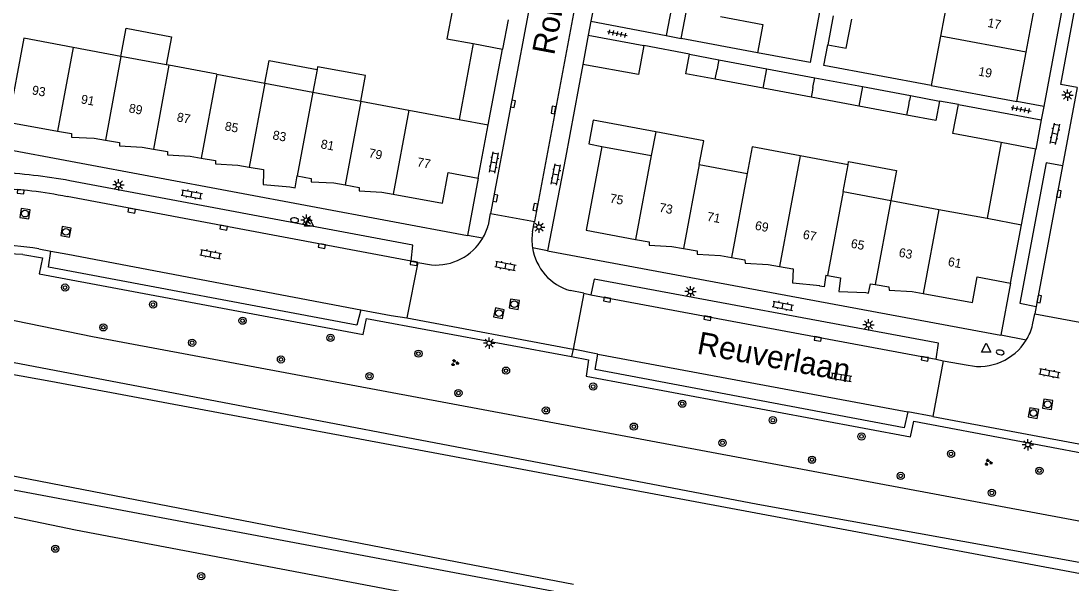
# Model space of a CAD drawing. Extents: x 124000 to 128010, y 398999 to 403000.
# Drawn here: x 126697.3 to 126813.5, y 399560.1 to 399622.4 of the extents above; entities that cross this region are included whole.
import ezdxf

# ---------------------------------------------------------------- set-up
doc = ezdxf.new("R2010")
doc.units = 0
for name, color, linetype in [('gg-afsc-erfafscheiding', 7, 'Continuous'), ('gg-afsc-muur', 7, 'Continuous'), ('gg-anno-huisnummerreeks BGT', 7, 'Continuous'), ('gg-anno-openbare ruimte label', 7, 'Continuous'), ('gg-bbg-bijgebouw', 7, 'Continuous'), ('gg-bbg-gedigitaliseerde bebouwing', 7, 'Continuous'), ('gg-bbg-gedigitaliseerde bijgebouw', 7, 'Continuous'), ('gg-bbg-hoofdgebouw', 7, 'Continuous'), ('gg-bbg-luifel en loopbrug', 7, 'Continuous'), ('gg-bbg-tussenscheiding', 7, 'Continuous'), ('gg-knt-BGT kruinlijn', 7, 'Continuous'), ('gg-knt-verharding', 7, 'Continuous'), ('gg-knt-verharding nz', 7, 'Continuous'), ('gg-kntw-beschoeiing', 7, 'Continuous'), ('gt-grn-groengrens', 7, 'Continuous'), ('gt-grn-weggrens', 7, 'Continuous'), ('gt-symb-boom', 7, 'Continuous'), ('gt-symb-brandkraan', 7, 'Continuous'), ('gt-symb-groenvak', 7, 'Continuous'), ('gt-symb-klinker verharding', 7, 'Continuous'), ('gt-symb-kolk', 7, 'Continuous'), ('gt-symb-lichtmast', 7, 'Continuous'), ('gt-symb-rioolschacht', 7, 'Continuous'), ('gt-symb-tegel verharding', 7, 'Continuous'), ('gt-symb-waterafsluiter', 7, 'Continuous')]:
    doc.layers.add(name, color=color, linetype=linetype)

# ---------------------------------------------------------------- blocks, each defined once
blk = doc.blocks.new('gt0-KOLK')
at = {"layer": 'gt-symb-kolk'}
blk.add_lwpolyline([(0, 0), (0.38, 0), (0.38, 0.4), (-0.38, 0.4), (-0.38, 0), (0, 0)], dxfattribs=at)
blk = doc.blocks.new('gt0-KL1')
at = {"layer": 'gt-symb-klinker verharding'}
for p, q in [((-1.15, 0.3), (1.15, 0.3)), ((-1, -0.3), (-1, 0.3)), ((-0.5, 0.3), (-0.5, 0.45)), ((0, -0.3), (0, 0.3)), ((0.5, 0.3), (0.5, 0.45)), ((1, -0.3), (1, 0.3)), ((-1.15, -0.3), (1.15, -0.3)), ((-0.5, -0.45), (-0.5, -0.3)), ((0.5, -0.45), (0.5, -0.3))]:
    blk.add_line(p, q, dxfattribs=at)
blk = doc.blocks.new('gt0-TEG1')
at = {"layer": 'gt-symb-tegel verharding'}
for p, q in [((-1.12, 0), (1.12, 0)), ((-0.9, -0.25), (-0.9, 0.25)), ((-0.45, -0.25), (-0.45, 0.25)), ((0, -0.25), (0, 0.25)), ((0.45, -0.25), (0.45, 0.25)), ((0.9, -0.25), (0.9, 0.25))]:
    blk.add_line(p, q, dxfattribs=at)
blk = doc.blocks.new('gt0-LMAST')
at = {"layer": 'gt-symb-lichtmast'}
for p, q in [((-0.18, 0.17), (-0.45, 0.44)), ((-0.01, 0.25), (-0.01, 0.62)), ((0.17, 0.17), (0.44, 0.44)), ((-0.26, 0), (-0.63, 0)), ((-0.18, -0.18), (-0.45, -0.45)), ((-0.01, -0.25), (-0.01, -0.63)), ((0.44, -0.45), (0.17, -0.18)), ((0.24, 0), (0.62, 0))]:
    blk.add_line(p, q, dxfattribs=at)
blk.add_circle((-0.01, 0), 0.25, dxfattribs=at)
blk = doc.blocks.new('gt0-WAFSL')
at = {"layer": 'gt-symb-waterafsluiter'}
for p, q in [((-0.5, -0.33), (0, 0.67)), ((0, 0.67), (0.5, -0.33)), ((0.5, -0.33), (-0.5, -0.33))]:
    blk.add_line(p, q, dxfattribs=at)
blk = doc.blocks.new('gt0-BR')
at = {"layer": 'gt-symb-brandkraan'}
for centre, radius, start, end in [((-0.24, 0), 0.206, 107.5669, 252.4331), ((0.6, -2.66), 3, 106.892, 107.5669), ((0, -0.69), 0.938, 73.108, 106.892), ((-0.6, -2.66), 3, 72.4331, 73.108), ((0.24, 0), 0.206, 287.567, 72.4331), ((0.6, 2.66), 3, 252.4331, 253.108), ((0, 0.69), 0.938, 253.108, 286.8921), ((-0.6, 2.66), 3, 286.8921, 287.567)]:
    blk.add_arc(centre, radius, start, end, dxfattribs=at)
blk = doc.blocks.new('gt0-BOOM')
at = {"layer": 'gt-symb-boom'}
for radius in [0.4, 0.2]:
    blk.add_circle((0, 0), radius, dxfattribs=at)
blk = doc.blocks.new('gt0-RS')
at = {"layer": 'gt-symb-rioolschacht'}
blk.add_lwpolyline([(-0.5, -0.5), (0.5, -0.5), (0.5, 0.5), (-0.5, 0.5)], close=True, dxfattribs=at)
blk.add_circle((0, 0), 0.375, dxfattribs=at)
blk = doc.blocks.new('gt0-GRVAK')
at = {"layer": 'gt-symb-groenvak'}
for p, q in [((-0.11, 0.19), (-0.23, 0.24)), ((-0.18, 0.15), (0.09, 0.15)), ((-0.09, 0.21), (-0.16, 0.32)), ((-0.05, 0.21), (-0.05, 0.39)), ((0, 0.21), (0.06, 0.32)), ((0.01, 0.19), (0.13, 0.24)), ((0.26, -0.05), (0.2, 0.06)), ((0.3, -0.05), (0.3, 0.13)), ((0.35, -0.05), (0.41, 0.06)), ((-0.25, -0.23), (-0.36, -0.18)), ((-0.32, -0.26), (-0.05, -0.26)), ((-0.23, -0.21), (-0.29, -0.1)), ((-0.18, -0.2), (-0.18, -0.02)), ((-0.14, -0.21), (-0.07, -0.1)), ((-0.12, -0.23), (0, -0.18)), ((0.24, -0.07), (0.12, -0.02)), ((0.17, -0.11), (0.44, -0.11)), ((0.37, -0.07), (0.49, -0.02))]:
    blk.add_line(p, q, dxfattribs=at)

msp = doc.modelspace()

# ---------------------------------------------------------------- linework, layer by layer
at = {"layer": 'gg-afsc-erfafscheiding'}
for p, q in [((126771.3, 399618.68), (126766.23, 399619.66)), ((126801.06, 399613.14), (126798.96, 399613.51))]:
    msp.add_line(p, q, dxfattribs=at)
msp.add_lwpolyline([(126786.28, 399626.61), (126784.63, 399617.77), (126778.82, 399618.86)], dxfattribs=at)
at = {"layer": 'gg-afsc-muur'}
msp.add_line((126759.49, 399617.57), (126757.55, 399607.22), dxfattribs=at)
msp.add_lwpolyline([(126798.05, 399615.22), (126786.16, 399617.44), (126786.59, 399619.74)], dxfattribs=at)
at = {"layer": 'gg-bbg-bijgebouw'}
for p, q in [((126751.2, 399622.49), (126750.59, 399619.25)), ((126760.09, 399620.8), (126759.49, 399617.57)), ((126760.09, 399620.8), (126766.23, 399619.66)), ((126747.35, 399619.86), (126750.59, 399619.25)), ((126771.3, 399618.68), (126774.55, 399618.07)), ((126774.55, 399618.07), (126779.85, 399617.08)), ((126779.85, 399617.08), (126785.15, 399616.09)), ((126785.15, 399616.09), (126790.45, 399615.1)), ((126790.45, 399615.1), (126795.75, 399614.11)), ((126795.75, 399614.11), (126798.96, 399613.51)), ((126801.06, 399613.14), (126810.23, 399611.41)), ((126810.23, 399611.41), (126809.62, 399608.18)), ((126809.62, 399608.18), (126805.8, 399608.9))]:
    msp.add_line(p, q, dxfattribs=at)
for points in [[(126745.05, 399623.64), (126744.44, 399620.41), (126747.35, 399619.86)], [(126766.23, 399619.66), (126765.63, 399616.43), (126759.49, 399617.57)], [(126774.14, 399615.91), (126770.9, 399616.52), (126771.3, 399618.68)], [(126798.96, 399613.51), (126798.56, 399611.34), (126795.35, 399611.94)], [(126805.8, 399608.9), (126800.45, 399609.91), (126801.06, 399613.14)]]:
    msp.add_lwpolyline(points, dxfattribs=at)
at = {"layer": 'gg-bbg-gedigitaliseerde bebouwing'}
for p, q in [((126800.06, 399626), (126799.07, 399620.69)), ((126703.05, 399619.45), (126697.62, 399620.46)), ((126778.82, 399618.86), (126770.38, 399620.44)), ((126799.07, 399620.69), (126798.05, 399615.22)), ((126708.36, 399618.45), (126703.05, 399619.45)), ((126713.38, 399617.52), (126708.36, 399618.45)), ((126713.67, 399617.46), (126713.38, 399617.52)), ((126718.98, 399616.47), (126713.67, 399617.46)), ((126718.98, 399616.47), (126724.28, 399615.48)), ((126724.28, 399615.48), (126729.59, 399614.49)), ((126729.59, 399614.49), (126734.9, 399613.5)), ((126734.9, 399613.5), (126740.21, 399612.51)), ((126740.21, 399612.51), (126745.78, 399611.47)), ((126745.78, 399611.47), (126749, 399610.87)), ((126767.55, 399610.1), (126767.05, 399607.46)), ((126761.59, 399608.48), (126767.05, 399607.46)), ((126788.84, 399606.44), (126783.53, 399607.43)), ((126772.36, 399606.46), (126777.67, 399605.47)), ((126788.29, 399603.49), (126788.84, 399606.44)), ((126788.29, 399603.49), (126793.59, 399602.5)), ((126793.59, 399602.5), (126798.9, 399601.51)), ((126798.9, 399601.51), (126804.23, 399600.52)), ((126804.23, 399600.52), (126808.03, 399599.81))]:
    msp.add_line(p, q, dxfattribs=at)
for points in [[(126774.71, 399622.88), (126779.41, 399621.99), (126778.82, 399618.86)], [(126772.36, 399606.46), (126772.86, 399609.1), (126767.55, 399610.1)], [(126783.53, 399607.43), (126778.22, 399608.42), (126777.67, 399605.47)]]:
    msp.add_lwpolyline(points, dxfattribs=at)
at = {"layer": 'gg-bbg-gedigitaliseerde bijgebouw'}
for p, q in [((126787.18, 399622.93), (126786.59, 399619.74)), ((126779.44, 399614.92), (126774.14, 399615.91)), ((126784.75, 399613.93), (126779.44, 399614.92)), ((126790.05, 399612.93), (126784.75, 399613.93)), ((126795.35, 399611.94), (126790.05, 399612.93))]:
    msp.add_line(p, q, dxfattribs=at)
msp.add_lwpolyline([(126786.59, 399619.74), (126788.65, 399619.35), (126789.25, 399622.56)], dxfattribs=at)
at = {"layer": 'gg-bbg-hoofdgebouw'}
for p, q in [((126808.55, 399618.92), (126809.54, 399624.22)), ((126807.53, 399613.45), (126808.55, 399618.92)), ((126798.05, 399615.22), (126807.53, 399613.45)), ((126747.9, 399604.96), (126749, 399610.87)), ((126738.49, 399603.21), (126743.95, 399602.2)), ((126806.83, 399593.33), (126808.03, 399599.81)), ((126781.25, 399595.19), (126782.73, 399594.92)), ((126786.39, 399594.22), (126786.55, 399594.2)), ((126786.55, 399594.2), (126788.01, 399593.94)), ((126803.14, 399594.02), (126806.83, 399593.33)), ((126791.33, 399593.28), (126791.86, 399593.19))]:
    msp.add_line(p, q, dxfattribs=at)
for points in [[(126770.38, 399620.44), (126770.96, 399623.5), (126769.28, 399623.81)], [(126697.62, 399620.46), (126695.87, 399611.18), (126701.33, 399610.18)], [(126701.33, 399610.18), (126702.88, 399609.9), (126702.88, 399609.52), (126705.4, 399609.38), (126706.64, 399609.17)], [(126706.64, 399609.17), (126708.19, 399608.91), (126708.2, 399608.54), (126710.71, 399608.4), (126711.95, 399608.18)], [(126711.95, 399608.18), (126713.5, 399607.92), (126713.5, 399607.54), (126716.03, 399607.4), (126717.25, 399607.19)], [(126761.59, 399608.48), (126759.85, 399599.2), (126765.33, 399598.18)], [(126717.25, 399607.19), (126718.81, 399606.91), (126718.81, 399606.54), (126721.31, 399606.41), (126722.56, 399606.19)], [(126722.56, 399606.19), (126724.12, 399605.93), (126724.12, 399605.56)], [(126724.12, 399605.56), (126724.09, 399604.26), (126727.05, 399604), (126727.63, 399603.9), (126727.87, 399605.21)], [(126727.87, 399605.21), (126729.42, 399604.94), (126729.43, 399604.56), (126731.93, 399604.43), (126733.18, 399604.21)], [(126743.95, 399602.2), (126744.58, 399605.58), (126747.9, 399604.96)], [(126733.18, 399604.21), (126734.73, 399603.94), (126734.74, 399603.56), (126737.25, 399603.43), (126738.49, 399603.21)], [(126765.33, 399598.18), (126766.82, 399597.91), (126766.84, 399597.54), (126769.35, 399597.4), (126770.63, 399597.18)], [(126770.63, 399597.18), (126772.14, 399596.91), (126772.15, 399596.55), (126774.71, 399596.4), (126775.94, 399596.18)], [(126775.94, 399596.18), (126777.43, 399595.92), (126777.47, 399595.54), (126779.99, 399595.41), (126781.25, 399595.19)], [(126786.39, 399594.22), (126786.2, 399592.92), (126785.69, 399592.99), (126785.71, 399593.06), (126782.74, 399593.34), (126782.82, 399594.9), (126782.73, 399594.92)], [(126797.17, 399592.19), (126802.61, 399591.19), (126803.14, 399594.02)], [(126788.01, 399593.94), (126787.82, 399592.41), (126790.8, 399592.31), (126791.11, 399592.24), (126791.33, 399593.28)], [(126791.86, 399593.19), (126793.37, 399592.93), (126793.4, 399592.56), (126795.92, 399592.42), (126797.17, 399592.19)]]:
    msp.add_lwpolyline(points, dxfattribs=at)
at = {"layer": 'gg-bbg-luifel en loopbrug'}
for p, q in [((126769.28, 399623.81), (126768.72, 399620.76)), ((126768.72, 399620.76), (126770.38, 399620.44)), ((126747.35, 399619.86), (126745.78, 399611.47)), ((126749, 399610.87), (126750.59, 399619.25)), ((126730.06, 399617.01), (126729.59, 399614.49)), ((126805.8, 399608.9), (126804.23, 399600.52)), ((126808.03, 399599.81), (126809.62, 399608.18))]:
    msp.add_line(p, q, dxfattribs=at)
for points in [[(126708.36, 399618.45), (126708.94, 399621.57), (126713.96, 399620.63), (126713.38, 399617.52)], [(126724.28, 399615.48), (126724.75, 399618), (126730.06, 399617.01)], [(126734.9, 399613.5), (126735.43, 399616.32), (126730.12, 399617.31), (126730.06, 399617.01)], [(126767.55, 399610.1), (126760.62, 399611.39), (126760.13, 399608.75), (126761.59, 399608.48)], [(126788.84, 399606.44), (126788.9, 399606.82), (126794.21, 399605.82), (126793.59, 399602.5)]]:
    msp.add_lwpolyline(points, dxfattribs=at)
at = {"layer": 'gg-bbg-tussenscheiding'}
for p, q in [((126808.55, 399618.92), (126799.07, 399620.69)), ((126703.05, 399619.45), (126701.33, 399610.18)), ((126708.36, 399618.45), (126706.64, 399609.17)), ((126713.67, 399617.46), (126711.95, 399608.18)), ((126774.44, 399617.53), (126774.34, 399616.99)), ((126774.55, 399618.07), (126774.44, 399617.53)), ((126718.98, 399616.47), (126717.25, 399607.19)), ((126774.14, 399615.91), (126774.34, 399616.99)), ((126779.44, 399614.92), (126779.85, 399617.08)), ((126784.95, 399615.01), (126785.15, 399616.09)), ((126724.28, 399615.48), (126722.56, 399606.19)), ((126784.95, 399615.01), (126784.85, 399614.47)), ((126790.45, 399615.1), (126790.05, 399612.93)), ((126729.59, 399614.49), (126727.87, 399605.21)), ((126784.85, 399614.47), (126784.75, 399613.93)), ((126795.75, 399614.11), (126795.65, 399613.57)), ((126734.9, 399613.5), (126733.18, 399604.21)), ((126795.35, 399611.94), (126795.55, 399613.03)), ((126795.55, 399613.03), (126795.65, 399613.57)), ((126740.21, 399612.51), (126738.49, 399603.21)), ((126767.05, 399607.46), (126765.33, 399598.18)), ((126783.53, 399607.43), (126781.25, 399595.19)), ((126772.36, 399606.46), (126770.63, 399597.18)), ((126777.67, 399605.47), (126775.94, 399596.18)), ((126788.29, 399603.49), (126786.55, 399594.2)), ((126793.59, 399602.5), (126791.86, 399593.19)), ((126798.9, 399601.51), (126797.17, 399592.19))]:
    msp.add_line(p, q, dxfattribs=at)
at = {"layer": 'gg-knt-BGT kruinlijn'}
for points in [[(127000, 399532.28), (126705.21, 399587.39), (126693.83, 399589.72), (126689.66, 399589.52), (126684.97, 399588.25), (126682.31, 399588.78)], [(126787.18, 399550.09), (126703.34, 399565.97), (126686.79, 399569.41), (126682.26, 399572.05), (126679.17, 399572.08)]]:
    msp.add_lwpolyline(points, dxfattribs=at)
at = {"layer": 'gg-knt-verharding'}
for p, q in [((126770.38, 399675.79), (126760.38, 399622.34)), ((126820.46, 399666.3), (126810.51, 399612.89)), ((126757.94, 399647.15), (126749.28, 399601.05)), ((126762.77, 399646.23), (126754.13, 399600.17)), ((126760.38, 399622.34), (126760.09, 399620.8)), ((126760.38, 399622.34), (126768.72, 399620.76)), ((126814.19, 399615.02), (126812.56, 399606.32)), ((126810.51, 399612.89), (126807.53, 399613.45)), ((126810.51, 399612.89), (126810.23, 399611.41)), ((126691.87, 399608.89), (126746.72, 399598.62)), ((126757.55, 399607.22), (126755.58, 399596.93)), ((126747.9, 399604.96), (126746.72, 399598.62)), ((126749.28, 399601.05), (126754.13, 399600.17)), ((126699.28, 399597.13), (126700.59, 399596.87)), ((126755.58, 399596.93), (126805.74, 399587.57)), ((126741.21, 399595.63), (126740.02, 399589.48)), ((126740.47, 399595.77), (126741.21, 399595.63)), ((126806.83, 399593.33), (126805.74, 399587.57)), ((126759.58, 399592.22), (126758.4, 399586.03)), ((126759.58, 399592.22), (126760.38, 399592.05)), ((126809.65, 399590.77), (126809.5, 399589.94)), ((126809.5, 399589.94), (126814.5, 399589.03)), ((126761.14, 399585.48), (126758.4, 399586.03)), ((126799.37, 399584.74), (126798.22, 399578.57)), ((126798.61, 399584.91), (126799.37, 399584.74)), ((126798.22, 399578.57), (126795.44, 399579.09))]:
    msp.add_line(p, q, dxfattribs=at)
for points in [[(126814.19, 399615.02), (126812.4, 399615.34), (126821.67, 399665.23), (126823.47, 399664.92)], [(126812.56, 399606.32), (126810.77, 399606.66), (126807.86, 399591.11), (126809.65, 399590.77)], [(126740.47, 399595.77), (126740.68, 399597.56), (126702.71, 399604.68)], [(126697.48, 399596.5), (126699.66, 399596.15), (126699.29, 399594.38), (126735.18, 399587.65), (126735.54, 399589.41), (126758.24, 399585.2)], [(126734.91, 399590.39), (126734.46, 399588.69), (126700.34, 399595.1), (126700.59, 399596.87)], [(126798.61, 399584.91), (126798.87, 399586.68), (126760.73, 399593.78), (126760.38, 399592.05)], [(126734.91, 399590.39), (126738.25, 399589.76), (126740.02, 399589.48)], [(126758.24, 399585.2), (126760.11, 399584.85), (126759.86, 399583.03), (126795.77, 399576.33), (126796.14, 399578.04), (126818.78, 399573.77)], [(126795.44, 399579.09), (126795.05, 399577.32), (126760.86, 399583.77), (126761.14, 399585.48)]]:
    msp.add_lwpolyline(points, dxfattribs=at)
for centre, radius, start, end in [((126692.08, 399547.24), 58.41, 79.5173, 87.4924), ((126693.29, 399561.02), 36.6, 80.5798, 89.0924), ((126693.19, 399550.54), 46.16, 84.6688, 100.2014)]:
    msp.add_arc(centre, radius, start, end, dxfattribs=at)
at = {"layer": 'gg-knt-verharding nz'}
for p, q in [((126812.56, 399606.32), (126809.65, 399590.77)), ((126740.47, 399595.77), (126702.39, 399602.92)), ((126749.03, 399599.77), (126749.28, 399601.05)), ((126753.93, 399599.02), (126754.13, 399600.17)), ((126741.21, 399595.63), (126742.72, 399595.36)), ((126759.58, 399592.22), (126758.08, 399592.51)), ((126760.38, 399592.05), (126798.61, 399584.91)), ((126740.02, 399589.48), (126758.4, 399586.03)), ((126809.27, 399588.71), (126809.5, 399589.94)), ((126761.14, 399585.48), (126795.44, 399579.09)), ((126799.37, 399584.74), (126802.14, 399584.25)), ((126798.22, 399578.57), (126818.95, 399574.68))]:
    msp.add_line(p, q, dxfattribs=at)
msp.add_lwpolyline([(126700.59, 399596.87), (126702.48, 399596.54), (126734.91, 399590.39)], dxfattribs=at)
for centre, radius, start, end in [((126693.27, 399558.2), 45.63, 78.4678, 88.38), ((126743.17, 399601.42), 6.08, 329.1532, 344.2136), ((126759.7, 399598.11), 5.85, 171.0564, 188.4242), ((126743.18, 399601.42), 6.08, 265.6615, 329.1513), ((126759.68, 399598.11), 5.82, 188.4852, 254.0389), ((126803.37, 399590.21), 6.09, 328.7052, 345.7872), ((126803.37, 399590.2), 6.08, 258.2466, 328.6802)]:
    msp.add_arc(centre, radius, start, end, dxfattribs=at)
at = {"layer": 'gg-kntw-beschoeiing'}
for p, q in [((126716.99, 399579.37), (126700.6, 399582.43)), ((126743.51, 399574.42), (126716.99, 399579.37)), ((126754.53, 399572.36), (126743.51, 399574.42)), ((126740.77, 399563.38), (126691.95, 399572.81)), ((126869.97, 399550.83), (126754.53, 399572.36)), ((126758.46, 399559.96), (126740.77, 399563.38))]:
    msp.add_line(p, q, dxfattribs=at)
msp.add_lwpolyline([(126700.6, 399582.43), (126691.12, 399584.15), (126690.06, 399583.85)], dxfattribs=at)
at = {"layer": 'gt-grn-groengrens'}
for points in [[(127031.41, 399516.95), (127031.76, 399518.92), (127029.88, 399522.16), (127009.64, 399525.93), (127000, 399527.78), (126870.18, 399551.99), (126857.55, 399554.63), (126778.85, 399568.81), (126692.44, 399585.28), (126688.73, 399584.71)], [(126679.89, 399575.9), (126683.06, 399575.38), (126687.28, 399572.62), (126691.93, 399571.31), (126814.73, 399548.26), (126867.77, 399538.33), (127022.23, 399507.61), (127025.36, 399507.68), (127027.28, 399508.36), (127030.48, 399511.72), (127030.74, 399513.21)]]:
    msp.add_lwpolyline(points, dxfattribs=at)
at = {"layer": 'gt-grn-weggrens'}
for p, q in [((126748.39, 399598.31), (126746.72, 399598.62)), ((126755.58, 399596.93), (126753.92, 399597.25)), ((126808.57, 399587.04), (126805.74, 399587.57)), ((126758.4, 399586.03), (126758.24, 399585.2))]:
    msp.add_line(p, q, dxfattribs=at)

# ---------------------------------------------------------------- block references
at = {"layer": 'gt-symb-boom'}
for p in [(126702.17, 399592.85), (126711.91, 399590.97), (126721.82, 399589.18), (126706.41, 399588.44), (126716.23, 399586.74), (126731.55, 399587.29), (126741.29, 399585.53), (126726.07, 399584.89), (126750.98, 399583.65), (126735.87, 399583.03), (126745.71, 399581.17), (126760.62, 399581.89), (126770.49, 399579.99), (126755.4, 399579.25), (126765.13, 399577.45), (126780.52, 399578.16), (126790.33, 399576.36), (126774.95, 399575.66), (126800.24, 399574.43), (126784.85, 399573.79), (126794.67, 399571.99), (126810.02, 399572.57), (126804.76, 399570.11), (126701.09, 399563.93), (126717.23, 399560.89)]:
    msp.add_blockref('gt0-BOOM', p, dxfattribs=at)
at = {"layer": 'gt-symb-brandkraan'}
for p, rotation in [((126727.58, 399600.31), -7.8141808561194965), ((126805.68, 399585.67), 169.57734546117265)]:
    msp.add_blockref('gt0-BR', p, dxfattribs=dict(at, rotation=rotation))
at = {"layer": 'gt-symb-groenvak'}
for p in [(126745.3, 399584.52), (126804.36, 399573.49)]:
    msp.add_blockref('gt0-GRVAK', p, dxfattribs=at)
at = {"layer": 'gt-symb-klinker verharding'}
for p, rotation in [((126811.74, 399609.87), 78.11724113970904), ((126749.65, 399606.69), 79.45426563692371), ((126756.5, 399605.36), 79.10581701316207), ((126716.19, 399603.18), -10.602058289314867), ((126718.29, 399596.55), -10.71464389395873), ((126750.93, 399595.25), -10.658361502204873), ((126781.61, 399590.83), -10.602058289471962), ((126788.08, 399582.93), -8.85942931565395), ((126811.13, 399583.37), -10.658361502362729)]:
    msp.add_blockref('gt0-KL1', p, dxfattribs=dict(at, rotation=rotation))
at = {"layer": 'gt-symb-kolk'}
for p, rotation in [((126751.56, 399613.24), -100.71464389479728), ((126756.43, 399612.48), 79.39794170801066), ((126697.28, 399603.66), 174.95083353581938), ((126811.98, 399603.28), -100.71464389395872), ((126749.6, 399602.79), -100.60205829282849), ((126754.42, 399601.73), 79.39794170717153), ((126709.58, 399601.57), 169.39794170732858), ((126719.76, 399599.68), 169.4542656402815), ((126730.63, 399597.64), 169.39794170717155), ((126740.8, 399595.73), 171.72410717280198), ((126762.22, 399591.71), 169.4542656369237), ((126809.8, 399591.62), -100.60205829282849), ((126773.31, 399589.66), 169.51061018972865), ((126785.52, 399587.36), 169.39794170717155), ((126797.38, 399585.16), 169.4542656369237)]:
    msp.add_blockref('gt0-KOLK', p, dxfattribs=dict(at, rotation=rotation))
at = {"layer": 'gt-symb-lichtmast'}
for p in [(126813.14, 399614.17), (126708.08, 399604.22), (126728.89, 399600.32), (126754.64, 399599.55), (126771.42, 399592.4), (126791.11, 399588.73), (126749.12, 399586.7), (126808.75, 399575.45)]:
    msp.add_blockref('gt0-LMAST', p, dxfattribs=at)
at = {"layer": 'gt-symb-rioolschacht'}
for p, rotation in [((126697.73, 399601.04), 82.12907949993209), ((126702.27, 399599.02), 80.44347238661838), ((126750.2, 399590.01), 78.4092631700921), ((126751.9, 399591.01), 80.84860398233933), ((126810.94, 399579.92), 80.622420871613), ((126809.37, 399578.95), 79.69002960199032)]:
    msp.add_blockref('gt0-RS', p, dxfattribs=dict(at, rotation=rotation))
at = {"layer": 'gt-symb-tegel verharding'}
for p, rotation in [((126763.3, 399620.97), -11.242525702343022), ((126807.99, 399612.59), -10.545734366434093)]:
    msp.add_blockref('gt0-TEG1', p, dxfattribs=dict(at, rotation=rotation))
at = {"layer": 'gt-symb-waterafsluiter'}
for p in [(126729.16, 399599.99), (126804.13, 399586.04)]:
    msp.add_blockref('gt0-WAFSL', p, dxfattribs=at)

# ---------------------------------------------------------------- texts
at = {"layer": 'gg-anno-huisnummerreeks BGT'}
for s, rotation, p in [('17', 349.5, (126804.22, 399621.72)), ('19', 349.4, (126803.21, 399616.34)), ('93', 349.6, (126698.45, 399614.26)), ('91', 349.3, (126703.87, 399613.26)), ('89', 349.4, (126709.17, 399612.26)), ('87', 349.3, (126714.48, 399611.27)), ('85', 349.4, (126719.79, 399610.27)), ('83', 349.5, (126725.09, 399609.28)), ('81', 349.4, (126730.41, 399608.29)), ('79', 349.3, (126735.72, 399607.29)), ('77', 349.6, (126741.07, 399606.29)), ('75', 349.5, (126762.41, 399602.28)), ('73', 349.2, (126767.87, 399601.26)), ('71', 349.4, (126773.16, 399600.26)), ('69', 349.3, (126778.48, 399599.27)), ('67', 349.4, (126783.78, 399598.27)), ('65', 349.3, (126789.09, 399597.28)), ('63', 349.3, (126794.4, 399596.28)), ('61', 349.6, (126799.84, 399595.26))]:
    msp.add_text(s, height=1, rotation=rotation, dxfattribs=at).set_placement(p)
at = {"layer": 'gg-anno-openbare ruimte label'}
for s, rotation, p in [('Rolducstraat', 79.4, (126756.31, 399618.51)), ('Reuverlaan', 349.4, (126772.02, 399585.54))]:
    msp.add_text(s, height=2.5, rotation=rotation, dxfattribs=at).set_placement(p)

doc.saveas('drawing.dxf')
